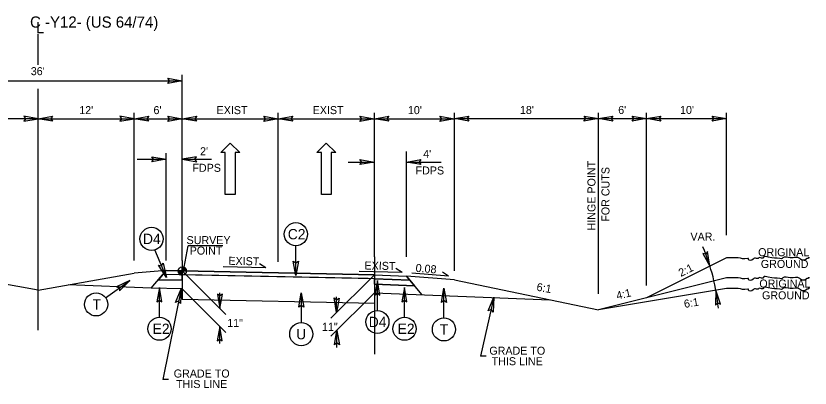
# Model space of a CAD drawing. Extents: x 18938 to 19565, y 6931 to 7973.
# Drawn here: x 19027.6 to 19126.9, y 7244 to 7290.6 of the extents above; entities that cross this region are included whole.
import ezdxf

# ---------------------------------------------------------------- set-up
doc = ezdxf.new("R2010")
doc.units = 0
for name, color, linetype in [('Old_Level_1', 7, 'Continuous'), ('Old_Level_11', 7, 'Continuous'), ('Old_Level_2', 7, 'Continuous'), ('Old_Level_20', 7, 'Continuous'), ('Old_Level_3', 7, 'Continuous'), ('Prop Pavement Schedule Description CELL', 7, 'Continuous'), ('Prop Shade Light', 7, 'Continuous'), ('Prop Terminator CELL', 7, 'Continuous'), ('Sheet Block Title CELL', 7, 'Continuous'), ('Sheet Data Field CELL', 7, 'Continuous'), ('Sheet Plot Border Inside CELL', 7, 'Continuous'), ('Sheet Plot Border Outside CELL', 7, 'Continuous'), ('Sheet Typical CELL', 7, 'Continuous'), ('Typical Bridge Rail Two Bar CELL', 7, 'Continuous'), ('Typical Curb CELL', 7, 'Continuous'), ('Typical Detail Wedge1 CELL', 7, 'Continuous'), ('Typical Detail Wedge3 CELL', 7, 'Continuous'), ('Typical Hinge Slope Arterial CELL', 7, 'Continuous'), ('Typical ID Circle CELL', 7, 'Continuous'), ('Typical Shoulder Slope Information CELL', 7, 'Continuous'), ('Typical Terminator CELL', 7, 'Continuous'), ('Typical Text Grade Point CELL', 7, 'Continuous'), ('Typical Text ID Circle CELL', 7, 'Continuous'), ('Typical Text Label CELL', 7, 'Continuous')]:
    doc.layers.add(name, color=color, linetype=linetype)

msp = doc.modelspace()

# ---------------------------------------------------------------- linework, layer by layer
at = {"layer": 'Old_Level_1'}
for p, q in [((19044.563, 7256.507), (19046.433, 7258.719)), ((19072.433, 7258.199), (19046.433, 7258.719)), ((19048.433, 7257.512), (19045.464, 7257.572)), ((19072.433, 7257.699), (19046.018, 7258.227)), ((19071.663, 7257.715), (19071.663, 7257.715)), ((19072.433, 7258.199), (19076.433, 7258.039)), ((19072.433, 7257.699), (19076.871, 7257.522)), ((19078.401, 7255.71), (19076.433, 7258.039)), ((19048.433, 7256.429), (19044.563, 7256.507)), ((19072.433, 7257.032), (19077.454, 7256.832)), ((19072.433, 7257.032), (19072.433, 7257.032)), ((19072.433, 7255.949), (19094.373, 7255.072))]:
    msp.add_line(p, q, dxfattribs=at)
at = {"layer": 'Old_Level_3'}
for p, q in [((19048.433, 7259.979), (19048.433, 7283.191)), ((19012.433, 7282.44), (19048.433, 7282.44)), ((19042.433, 7259.979), (19042.433, 7278.428)), ((19082.433, 7258.691), (19082.433, 7278.428)), ((19100.433, 7255.797), (19100.433, 7278.448)), ((19106.433, 7256.867), (19106.433, 7278.448)), ((19116.433, 7263.157), (19116.433, 7278.448)), ((19030.433, 7277.692), (19018.433, 7277.692)), ((19030.433, 7277.692), (19042.433, 7277.692)), ((19042.433, 7277.692), (19048.433, 7277.692)), ((19048.433, 7277.692), (19060.433, 7277.692)), ((19060.433, 7277.692), (19072.433, 7277.692)), ((19072.433, 7277.692), (19082.433, 7277.692)), ((19082.433, 7277.712), (19100.433, 7277.712)), ((19100.433, 7277.712), (19106.433, 7277.712)), ((19106.433, 7277.712), (19116.433, 7277.712)), ((19046.433, 7259.979), (19046.433, 7273.375)), ((19042.79, 7272.64), (19046.433, 7272.64)), ((19048.433, 7272.64), (19052.076, 7272.64)), ((19069.158, 7272.28), (19072.433, 7272.28)), ((19076.433, 7272.28), (19080.78, 7272.28)), ((19048.433, 7258.679), (19053.871, 7253.241)), ((19072.433, 7258.199), (19066.995, 7252.761)), ((19048.291, 7256.432), (19046.015, 7245.124)), ((19048.433, 7256.429), (19053.871, 7250.991)), ((19053.144, 7253.969), (19053.144, 7255.924)), ((19072.433, 7255.949), (19066.995, 7250.511)), ((19067.723, 7253.489), (19067.723, 7255.444)), ((19087.359, 7255.382), (19085.698, 7248.011)), ((19053.122, 7249.604), (19053.122, 7251.734)), ((19067.745, 7249.124), (19067.745, 7251.254)), ((19086.405, 7248.011), (19085.698, 7248.011)), ((19046.722, 7245.124), (19046.015, 7245.124))]:
    msp.add_line(p, q, dxfattribs=at)
at = {"layer": 'Prop Pavement Schedule Description CELL'}
for p, q in [((19046.433, 7258.719), (19042.433, 7258.399)), ((19082.433, 7257.559), (19076.433, 7258.039)), ((19082.433, 7257.559), (19100.434, 7253.809)), ((19044.563, 7256.507), (19034.191, 7256.94))]:
    msp.add_line(p, q, dxfattribs=at)
at = {"layer": 'Prop Shade Light'}
for p, q in [((19116.428, 7260.307), (19106.428, 7255.307)), ((19030.433, 7256.275), (19018.433, 7258.399)), ((19030.433, 7256.275), (19042.433, 7258.399)), ((19116.428, 7257.807), (19106.428, 7255.307)), ((19116.428, 7256.475), (19100.434, 7253.809)), ((19106.428, 7255.307), (19100.434, 7253.809))]:
    msp.add_line(p, q, dxfattribs=at)
at = {"layer": 'Sheet Block Title CELL'}
for p, q in [((19046.018, 7258.227), (19045.464, 7257.572)), ((19045.464, 7257.572), (19048.433, 7257.512)), ((19048.433, 7258.179), (19046.018, 7258.227)), ((19048.433, 7257.512), (19048.433, 7258.179)), ((19072.433, 7257.699), (19076.871, 7257.522)), ((19072.433, 7257.032), (19072.433, 7257.699)), ((19076.871, 7257.522), (19077.454, 7256.832)), ((19077.454, 7256.832), (19072.433, 7257.032)), ((19072.433, 7257.032), (19072.433, 7257.032)), ((19072.433, 7257.032), (19072.433, 7257.032))]:
    msp.add_line(p, q, dxfattribs=at)
at = {"layer": 'Sheet Data Field CELL'}
for points in [[(19046.633, 7282.75), (19048.433, 7282.44), (19046.623, 7282.12), (19046.853, 7282.44)], [(19028.633, 7277.382), (19030.433, 7277.692), (19028.623, 7278.012), (19028.853, 7277.692)], [(19032.233, 7277.382), (19030.433, 7277.692), (19032.243, 7278.012), (19032.013, 7277.692)], [(19040.633, 7277.382), (19042.433, 7277.692), (19040.623, 7278.012), (19040.853, 7277.692)], [(19044.233, 7277.382), (19042.433, 7277.692), (19044.243, 7278.012), (19044.013, 7277.692)], [(19046.633, 7278.002), (19048.433, 7277.692), (19046.623, 7277.372), (19046.853, 7277.692)], [(19050.233, 7277.382), (19048.433, 7277.692), (19050.243, 7278.012), (19050.013, 7277.692)], [(19058.633, 7278.002), (19060.433, 7277.692), (19058.623, 7277.372), (19058.853, 7277.692)], [(19062.233, 7277.382), (19060.433, 7277.692), (19062.243, 7278.012), (19062.013, 7277.692)], [(19070.633, 7278.002), (19072.433, 7277.692), (19070.623, 7277.372), (19070.853, 7277.692)], [(19074.233, 7277.382), (19072.433, 7277.692), (19074.243, 7278.012), (19074.013, 7277.692)], [(19080.633, 7278.002), (19082.433, 7277.692), (19080.623, 7277.372), (19080.853, 7277.692)], [(19084.233, 7277.402), (19082.433, 7277.712), (19084.243, 7278.032), (19084.013, 7277.712)], [(19098.633, 7278.022), (19100.433, 7277.712), (19098.623, 7277.392), (19098.853, 7277.712)], [(19102.233, 7277.402), (19100.433, 7277.712), (19102.243, 7278.032), (19102.013, 7277.712)], [(19104.633, 7278.022), (19106.433, 7277.712), (19104.623, 7277.392), (19104.853, 7277.712)], [(19108.233, 7277.402), (19106.433, 7277.712), (19108.243, 7278.032), (19108.013, 7277.712)], [(19114.633, 7278.022), (19116.433, 7277.712), (19114.623, 7277.392), (19114.853, 7277.712)], [(19044.633, 7272.95), (19046.433, 7272.64), (19044.623, 7272.32), (19044.853, 7272.64)], [(19050.233, 7272.95), (19048.433, 7272.64), (19050.243, 7272.32), (19050.013, 7272.64)], [(19070.633, 7272.59), (19072.433, 7272.28), (19070.623, 7271.96), (19070.853, 7272.28)], [(19078.233, 7271.97), (19076.433, 7272.28), (19078.243, 7272.6), (19078.013, 7272.28)], [(19113.478, 7260.872), (19114.362, 7259.274), (19114.069, 7261.089), (19113.843, 7260.767)], [(19046.051, 7259.649), (19046.462, 7257.869), (19045.466, 7259.414), (19045.85, 7259.326)], [(19062.938, 7259.9), (19062.628, 7258.1), (19062.308, 7259.91), (19062.628, 7259.68)], [(19040.606, 7256.189), (19041.897, 7257.481), (19040.235, 7256.698), (19040.607, 7256.569)], [(19073.124, 7255.668), (19072.814, 7257.468), (19072.494, 7255.658), (19072.814, 7255.888)], [(19045.902, 7254.82), (19045.592, 7256.62), (19045.272, 7254.81), (19045.592, 7255.04)], [(19047.592, 7254.744), (19048.291, 7256.432), (19048.205, 7254.596), (19047.943, 7254.891)], [(19076.511, 7254.82), (19076.201, 7256.62), (19075.881, 7254.81), (19076.201, 7255.04)], [(19080.811, 7254.743), (19081.121, 7256.543), (19081.441, 7254.733), (19081.121, 7254.963)], [(19052.834, 7255.769), (19053.144, 7253.969), (19053.464, 7255.779), (19053.144, 7255.549)], [(19062.988, 7254.149), (19063.298, 7255.949), (19063.618, 7254.139), (19063.298, 7254.369)], [(19086.661, 7253.694), (19087.359, 7255.382), (19087.273, 7253.545), (19087.012, 7253.84)], [(19115.68, 7254.52), (19115.108, 7256.255), (19115.058, 7254.417), (19115.341, 7254.692)], [(19068.033, 7255.289), (19067.723, 7253.489), (19067.403, 7255.299), (19067.723, 7255.069)], [(19053.432, 7249.934), (19053.122, 7251.734), (19052.802, 7249.924), (19053.122, 7250.154)], [(19067.435, 7249.454), (19067.745, 7251.254), (19068.065, 7249.444), (19067.745, 7249.674)]]:
    msp.add_lwpolyline(points, close=True, dxfattribs=at)
at = {"layer": 'Sheet Typical CELL'}
for p, q in [((19060.433, 7259.814), (19060.433, 7278.428)), ((19072.433, 7260.443), (19072.433, 7278.428)), ((19076.433, 7260.443), (19076.433, 7273.614))]:
    msp.add_line(p, q, dxfattribs=at)
msp.add_arc((19090.511, 7251.784), 25, 5.12101, 23.30028, dxfattribs=at)
at = {"layer": 'Typical Bridge Rail Two Bar CELL'}
for p, q in [((19072.433, 7260.443), (19072.433, 7248.264)), ((19048.433, 7259.979), (19048.433, 7255.091))]:
    msp.add_line(p, q, dxfattribs=at)
at = {"layer": 'Typical Curb CELL'}
for points in [[(19126.792, 7260.307), (19126.621, 7260.307), (19126.621, 7260.222), (19126.45, 7260.222), (19126.364, 7260.136), (19125.679, 7260.136), (19125.593, 7260.222), (19124.394, 7260.307), (19123.452, 7260.307), (19123.366, 7260.222), (19123.109, 7260.222), (19121.653, 7260.393), (19121.053, 7260.393), (19121.053, 7260.307), (19120.454, 7260.307), (19120.368, 7260.222), (19120.282, 7260.222), (19119.854, 7260.222), (19119.768, 7260.136), (19119.169, 7260.136), (19119.169, 7260.222), (19119.083, 7260.222), (19117.884, 7260.307), (19116.514, 7260.307), (19116.428, 7260.307)], [(19126.792, 7257.807), (19126.621, 7257.807), (19126.621, 7257.722), (19126.45, 7257.722), (19126.364, 7257.636), (19125.679, 7257.636), (19125.593, 7257.722), (19124.394, 7257.807), (19123.452, 7257.807), (19123.366, 7257.722), (19123.109, 7257.722), (19121.653, 7257.893), (19121.053, 7257.893), (19121.053, 7257.807), (19120.454, 7257.807), (19120.368, 7257.722), (19120.282, 7257.722), (19119.854, 7257.722), (19119.768, 7257.636), (19119.169, 7257.636), (19119.169, 7257.722), (19119.083, 7257.722), (19117.884, 7257.807), (19116.514, 7257.807), (19116.428, 7257.807)], [(19126.792, 7256.475), (19126.621, 7256.475), (19126.621, 7256.389), (19126.45, 7256.389), (19126.364, 7256.303), (19125.679, 7256.303), (19125.593, 7256.389), (19124.394, 7256.475), (19123.452, 7256.475), (19123.366, 7256.389), (19123.109, 7256.389), (19121.653, 7256.56), (19121.053, 7256.56), (19121.053, 7256.475), (19120.454, 7256.475), (19120.368, 7256.389), (19120.282, 7256.389), (19119.854, 7256.389), (19119.768, 7256.303), (19119.169, 7256.303), (19119.169, 7256.389), (19119.083, 7256.389), (19117.884, 7256.475), (19116.514, 7256.475), (19116.428, 7256.475)]]:
    msp.add_spline(points, degree=3, dxfattribs=at)
at = {"layer": 'Typical Detail Wedge1 CELL'}
for p, q in [((19047.922, 7258.679), (19048.434, 7258.679)), ((19048.433, 7258.167), (19048.434, 7258.679)), ((19048.434, 7258.679), (19048.433, 7258.167)), ((19048.434, 7258.679), (19048.434, 7259.191)), ((19048.946, 7258.679), (19048.434, 7258.679))]:
    msp.add_line(p, q, dxfattribs=at)
for points in [[(19047.924, 7258.679), (19047.924, 7258.623)], [(19047.935, 7258.679), (19047.935, 7258.563)], [(19047.945, 7258.679), (19047.945, 7258.526)], [(19047.955, 7258.679), (19047.955, 7258.496)], [(19047.966, 7258.679), (19047.966, 7258.471)], [(19047.976, 7258.679), (19047.976, 7258.45)], [(19047.986, 7258.679), (19047.986, 7258.43)], [(19047.996, 7258.679), (19047.996, 7258.413)], [(19048.007, 7258.679), (19048.007, 7258.397)], [(19048.017, 7258.679), (19048.017, 7258.382)], [(19048.027, 7258.679), (19048.027, 7258.368)], [(19048.037, 7258.679), (19048.037, 7258.355)], [(19048.047, 7258.679), (19048.047, 7258.343)], [(19048.058, 7258.679), (19048.058, 7258.331)], [(19048.068, 7258.679), (19048.068, 7258.321)], [(19048.078, 7258.679), (19048.078, 7258.311)], [(19048.088, 7258.679), (19048.088, 7258.301)], [(19048.099, 7258.679), (19048.098, 7258.292)], [(19048.109, 7258.679), (19048.109, 7258.283)], [(19048.119, 7258.679), (19048.119, 7258.275)], [(19048.129, 7258.679), (19048.129, 7258.267)], [(19048.14, 7258.679), (19048.14, 7258.26)], [(19048.15, 7258.679), (19048.15, 7258.253)], [(19048.16, 7258.679), (19048.16, 7258.246)], [(19048.171, 7258.679), (19048.17, 7258.24)], [(19048.181, 7258.679), (19048.181, 7258.234)], [(19048.191, 7258.679), (19048.191, 7258.228)], [(19048.201, 7258.679), (19048.201, 7258.223)], [(19048.211, 7258.679), (19048.211, 7258.218)], [(19048.222, 7258.679), (19048.221, 7258.213)], [(19048.232, 7258.679), (19048.232, 7258.208)], [(19048.242, 7258.679), (19048.242, 7258.204)], [(19048.252, 7258.679), (19048.252, 7258.2)], [(19048.263, 7258.679), (19048.263, 7258.196)], [(19048.273, 7258.679), (19048.273, 7258.193)], [(19048.283, 7258.679), (19048.283, 7258.19)], [(19048.293, 7258.679), (19048.293, 7258.187)], [(19048.303, 7258.679), (19048.303, 7258.184)], [(19048.314, 7258.679), (19048.314, 7258.181)], [(19048.324, 7258.679), (19048.324, 7258.179)], [(19048.334, 7258.679), (19048.334, 7258.177)], [(19048.344, 7258.679), (19048.344, 7258.175)], [(19048.355, 7258.679), (19048.355, 7258.173)], [(19048.365, 7258.679), (19048.365, 7258.171)], [(19048.375, 7258.679), (19048.375, 7258.17)], [(19048.386, 7258.679), (19048.385, 7258.169)], [(19048.396, 7258.679), (19048.396, 7258.168)], [(19048.406, 7258.679), (19048.406, 7258.168)], [(19048.416, 7258.679), (19048.416, 7258.167)], [(19048.426, 7258.679), (19048.426, 7258.167), (19048.426, 7258.167)], [(19048.439, 7259.191), (19048.439, 7259.191), (19048.439, 7258.679)], [(19048.449, 7259.191), (19048.449, 7258.679)], [(19048.459, 7259.19), (19048.459, 7258.679)], [(19048.47, 7259.19), (19048.469, 7258.679)], [(19048.48, 7259.189), (19048.48, 7258.679)], [(19048.49, 7259.188), (19048.49, 7258.679)], [(19048.5, 7259.187), (19048.5, 7258.679)], [(19048.51, 7259.185), (19048.51, 7258.679)], [(19048.521, 7259.183), (19048.52, 7258.679)], [(19048.531, 7259.182), (19048.531, 7258.679)], [(19048.541, 7259.18), (19048.541, 7258.679)], [(19048.551, 7259.177), (19048.551, 7258.679)], [(19048.562, 7259.175), (19048.561, 7258.679)], [(19048.572, 7259.172), (19048.572, 7258.679)], [(19048.582, 7259.169), (19048.582, 7258.679)], [(19048.592, 7259.166), (19048.592, 7258.679)], [(19048.603, 7259.163), (19048.602, 7258.679)], [(19048.613, 7259.158), (19048.613, 7258.679)], [(19048.623, 7259.155), (19048.623, 7258.679)], [(19048.633, 7259.151), (19048.633, 7258.679)], [(19048.644, 7259.146), (19048.644, 7258.679)], [(19048.654, 7259.141), (19048.654, 7258.679)], [(19048.664, 7259.136), (19048.664, 7258.679)], [(19048.674, 7259.131), (19048.674, 7258.679)], [(19048.685, 7259.125), (19048.684, 7258.679)], [(19048.695, 7259.119), (19048.695, 7258.679)], [(19048.705, 7259.113), (19048.705, 7258.679)], [(19048.715, 7259.107), (19048.715, 7258.679)], [(19048.725, 7259.1), (19048.725, 7258.679)], [(19048.736, 7259.092), (19048.736, 7258.679)], [(19048.746, 7259.085), (19048.746, 7258.679)], [(19048.756, 7259.077), (19048.756, 7258.679)], [(19048.766, 7259.068), (19048.766, 7258.679)], [(19048.777, 7259.059), (19048.776, 7258.679)], [(19048.787, 7259.049), (19048.787, 7258.679)], [(19048.797, 7259.039), (19048.797, 7258.679)], [(19048.807, 7259.029), (19048.807, 7258.679)], [(19048.818, 7259.018), (19048.818, 7258.679)], [(19048.828, 7259.005), (19048.828, 7258.679)], [(19048.838, 7258.993), (19048.838, 7258.679)], [(19048.848, 7258.979), (19048.848, 7258.679)], [(19048.859, 7258.965), (19048.859, 7258.679)], [(19048.869, 7258.949), (19048.869, 7258.679)], [(19048.879, 7258.931), (19048.879, 7258.679)], [(19048.889, 7258.913), (19048.889, 7258.679)], [(19048.9, 7258.891), (19048.899, 7258.679)], [(19048.91, 7258.867), (19048.91, 7258.679)], [(19048.92, 7258.839), (19048.92, 7258.679)], [(19048.93, 7258.803), (19048.93, 7258.679)], [(19048.94, 7258.752), (19048.94, 7258.679)]]:
    msp.add_lwpolyline(points, dxfattribs=at)
msp.add_circle((19048.434, 7258.679), 0.512, dxfattribs=at)
for start, end in [(179.99048, 269.99048), (359.99048, 89.99048)]:
    msp.add_arc((19048.434, 7258.679), 0.512, start, end, dxfattribs=at)
at = {"layer": 'Typical Detail Wedge3 CELL'}
for p, q in [((19053.253, 7273.47), (19054.416, 7274.652)), ((19054.416, 7274.652), (19055.616, 7273.47)), ((19065.253, 7273.47), (19066.416, 7274.652)), ((19066.416, 7274.652), (19067.616, 7273.47)), ((19053.816, 7273.47), (19053.253, 7273.47)), ((19053.816, 7268.22), (19053.816, 7273.47)), ((19055.616, 7273.47), (19055.053, 7273.47)), ((19055.053, 7273.47), (19055.053, 7268.22)), ((19065.816, 7273.47), (19065.253, 7273.47)), ((19065.816, 7268.22), (19065.816, 7273.47)), ((19067.616, 7273.47), (19067.053, 7273.47)), ((19067.053, 7273.47), (19067.053, 7268.22)), ((19055.053, 7268.22), (19053.816, 7268.22)), ((19067.053, 7268.22), (19065.816, 7268.22))]:
    msp.add_line(p, q, dxfattribs=at)
at = {"layer": 'Typical Hinge Slope Arterial CELL'}
for p, q in [((19046.018, 7258.227), (19046.433, 7258.719)), ((19046.433, 7258.719), (19072.433, 7258.199)), ((19072.433, 7257.699), (19046.018, 7258.227)), ((19072.433, 7258.199), (19076.433, 7258.039)), ((19076.871, 7257.522), (19072.433, 7257.699)), ((19076.433, 7258.039), (19076.871, 7257.522))]:
    msp.add_line(p, q, dxfattribs=at)
at = {"layer": 'Typical ID Circle CELL'}
for p, q in [((19048.433, 7257.512), (19048.433, 7255.091)), ((19071.663, 7257.715), (19048.822, 7258.171)), ((19072.433, 7257.392), (19072.433, 7254.611)), ((19072.433, 7254.611), (19048.433, 7255.091))]:
    msp.add_line(p, q, dxfattribs=at)
at = {"layer": 'Typical Terminator CELL'}
for p, q in [((19046.462, 7257.869), (19045.018, 7261.306)), ((19062.628, 7258.1), (19062.628, 7261.829)), ((19038.853, 7255.33), (19041.897, 7257.481)), ((19072.814, 7253.74), (19072.814, 7257.468)), ((19045.592, 7252.892), (19045.592, 7256.62)), ((19076.201, 7252.892), (19076.201, 7256.62)), ((19081.121, 7252.815), (19081.121, 7256.543)), ((19063.298, 7255.949), (19063.298, 7252.221))]:
    msp.add_line(p, q, dxfattribs=at)
for centre in [(19062.628, 7263.271), (19044.594, 7262.685), (19037.675, 7254.497), (19072.814, 7252.298), (19045.592, 7251.45), (19076.201, 7251.45), (19081.121, 7251.373), (19063.298, 7250.778)]:
    msp.add_circle(centre, 1.443, dxfattribs=at)
at = {"layer": 'Typical Text Grade Point CELL'}
for p, q in [((19058.886, 7259.079), (19058.103, 7259.552)), ((19058.886, 7259.079), (19053.53, 7259.186)), ((19075.898, 7258.493), (19070.542, 7258.6)), ((19075.898, 7258.493), (19075.115, 7258.966)), ((19081.686, 7258.023), (19077.127, 7258.388)), ((19081.686, 7258.023), (19080.929, 7258.536))]:
    msp.add_line(p, q, dxfattribs=at)
at = {"layer": 'Typical Text ID Circle CELL'}
for p in [(19048.684, 7259.132), (19053.494, 7261.8)]:
    msp.add_line(p, (19049.179, 7261.8), dxfattribs=at)
at = {"layer": 'Typical Text Label CELL'}
for p, q in [((19030.433, 7284.417), (19030.433, 7288.258)), ((19030.433, 7251.287), (19030.433, 7281.44))]:
    msp.add_line(p, q, dxfattribs=at)

# ---------------------------------------------------------------- texts
at = {"layer": 'Old_Level_11'}
for s, p in [('GRADE TO', (19086.799, 7248.209)), ('THIS LINE', (19087.09, 7246.898)), ('GRADE TO', (19047.37, 7245.359)), ('THIS LINE', (19047.661, 7244.048))]:
    msp.add_text(s, height=1, dxfattribs=at).set_placement(p)
at = {"layer": 'Old_Level_2'}
for rotation, p in [(360, (19054.049, 7251.673)), (0, (19065.891, 7251.193))]:
    msp.add_text('11"', height=1, rotation=rotation, dxfattribs=at).set_placement(p)
at = {"layer": 'Old_Level_20'}
for s, p in [('ORIGINAL', (19120.383, 7260.521)), ('GROUND', (19120.72, 7259.052)), ('ORIGINAL', (19120.528, 7256.6)), ('GROUND', (19120.865, 7255.131))]:
    msp.add_text(s, height=1, dxfattribs=at).set_placement(p)
at = {"layer": 'Old_Level_3'}
for s, p in [("36'", (19029.509, 7283.142)), ("12'", (19035.565, 7278.274)), ("6'", (19044.84, 7278.274)), ('EXIST', (19052.726, 7278.274)), ('EXIST', (19064.726, 7278.274)), ("10'", (19076.623, 7278.274)), ("18'", (19090.623, 7278.294)), ("6'", (19102.899, 7278.294)), ("10'", (19110.623, 7278.294)), ("2'", (19050.661, 7273.137)), ("4'", (19078.537, 7272.804)), ('FDPS', (19049.703, 7271.065)), ('FDPS', (19077.579, 7270.732))]:
    msp.add_text(s, height=1, dxfattribs=at).set_placement(p)
at = {"layer": 'Prop Shade Light'}
for s, p in [('HINGE POINT', (19100.058, 7263.737)), ('FOR CUTS', (19101.808, 7264.831))]:
    msp.add_text(s, height=1, rotation=90, dxfattribs=at).set_placement(p)
msp.add_text('VAR.', height=1, dxfattribs=at).set_placement((19111.921, 7262.467))
at = {"layer": 'Prop Terminator CELL'}
for s, height, p in [('D4', 1.2912, (19043.533, 7262.04)), ('C2', 1.2912, (19061.62, 7262.626)), ('T', 1.291, (19037.227, 7253.852)), ('D4', 1.2912, (19071.732, 7251.653)), ('E2', 1.2912, (19044.741, 7250.804)), ('U', 1.291, (19062.666, 7250.133)), ('E2', 1.2912, (19075.35, 7250.804)), ('T', 1.291, (19080.612, 7250.727))]:
    msp.add_text(s, height=height, dxfattribs=at).set_placement(p)
at = {"layer": 'Sheet Plot Border Inside CELL'}
msp.add_text('0.08', height=1, rotation=355.29343, dxfattribs=at).set_placement((19077.559, 7258.577))
at = {"layer": 'Sheet Plot Border Outside CELL'}
for s, p in [('SURVEY', (19048.971, 7262.03)), ('POINT', (19049.364, 7260.72))]:
    msp.add_text(s, height=1, rotation=0.00004, dxfattribs=at).set_placement(p)
at = {"layer": 'Typical Shoulder Slope Information CELL'}
for s, rotation, p in [('2:1', 26.56505, (19110.74, 7257.914)), ('6:1', 350.53741, (19092.647, 7256.212)), ('4:1', 13.49769, (19102.787, 7255.085)), ('6:1', 9.46259, (19111.2, 7254.05))]:
    msp.add_text(s, height=1, rotation=rotation, dxfattribs=at).set_placement(p)
at = {"layer": 'Typical Text Grade Point CELL'}
for p in [(19054.187, 7259.449), (19071.199, 7258.863)]:
    msp.add_text('EXIST', height=1, rotation=358.85426, dxfattribs=at).set_placement(p)
at = {"layer": 'Typical Text Label CELL'}
for s, p in [('C -Y12- (US 64/74)', (19029.417, 7289.084)), ('L', (19030.16, 7288.386))]:
    msp.add_text(s, height=1.4, rotation=359.9469, dxfattribs=at).set_placement(p)

doc.saveas('drawing.dxf')
